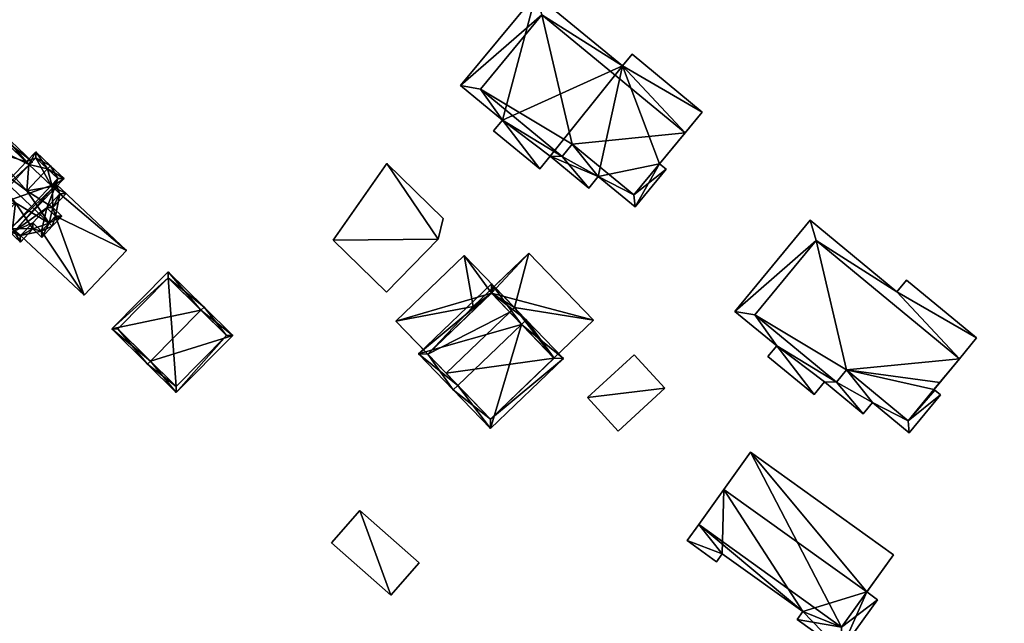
# Model space of a CAD drawing. Header units: inches. Extents: x 2685601 to 2690022, y 1235992 to 1239010.
# Tile 280 of 390: x 2689146 to 2689258, y 1237500 to 1237568. Entities that reach past the tile are written whole.
import ezdxf

# ---------------------------------------------------------------- set-up
doc = ezdxf.new("R2010")
doc.units = ezdxf.units.IN
doc.header["$MEASUREMENT"] = 0
doc.layers.add('Gebaeude Einzelhaus', color=10, linetype='Continuous')

msp = doc.modelspace()

# ---------------------------------------------------------------- meshes
at = {"layer": 'Gebaeude Einzelhaus'}
mesh = msp.add_polyface(dxfattribs=at)
corners = [(2689264.96, 1237549.711, 478.427), (2689271.829, 1237549.365, 478.427), (2689271.812, 1237550.886, 478.427), (2689267.484, 1237546.223, 478.427), (2689261.206, 1237567.728, 480.17), (2689264.315, 1237549.6, 480.17), (2689275.358, 1237551.494, 480.17), (2689272.248, 1237569.623, 480.17), (2689252.514, 1237583.625, 473.912), (2689254.954, 1237569.399, 473.912), (2689260.749, 1237570.393, 473.674), (2689259.451, 1237584.815, 473.627), (2689261.891, 1237570.59, 473.627), (2689260.749, 1237570.394, 478.463), (2689261.206, 1237567.728, 478.463), (2689272.248, 1237569.623, 478.463), (2689271.791, 1237572.288, 478.463), (2689271.829, 1237549.365, 468.033), (2689267.484, 1237546.223, 468.033), (2689271.812, 1237550.886, 468.033), (2689264.96, 1237549.711, 468.033), (2689269.646, 1237554.86, 468.033), (2689264.125, 1237550.865, 468.033), (2689271.801, 1237551.881, 468.033), (2689261.206, 1237567.728, 468.033), (2689264.315, 1237549.6, 468.033), (2689275.358, 1237551.494, 468.033), (2689272.248, 1237569.623, 468.033), (2689254.954, 1237569.399, 468.033), (2689252.514, 1237583.625, 468.033), (2689260.749, 1237570.393, 468.033), (2689259.451, 1237584.815, 468.033), (2689261.891, 1237570.59, 468.033), (2689271.791, 1237572.288, 468.033)]
mesh.append_faces([[corners[k] for k in face] for face in [(13, 15, 16), (13, 14, 15), (8, 10, 11), (11, 10, 12), (8, 9, 10), (4, 6, 7), (4, 5, 6), (3, 1, 0), (0, 1, 2)]], dxfattribs={"color": 13})
mesh.append_faces([[corners[k] for k in face] for face in [(27, 32, 33), (27, 24, 32), (32, 24, 30), (16, 12, 13), (13, 12, 10), (16, 33, 12), (12, 33, 32), (15, 27, 16), (16, 27, 33), (14, 10, 24), (24, 10, 30), (14, 13, 10), (30, 31, 32), (28, 29, 30), (30, 29, 31), (8, 11, 29), (29, 11, 31), (32, 31, 12), (12, 31, 11), (9, 28, 10), (10, 28, 30), (9, 8, 28), (28, 8, 29), (25, 22, 20), (21, 26, 23), (23, 26, 19), (21, 27, 26), (25, 24, 22), (22, 24, 21), (21, 24, 27), (15, 26, 27), (7, 6, 15), (15, 6, 26), (26, 2, 19), (0, 25, 20), (2, 5, 0), (0, 5, 25), (26, 6, 2), (2, 6, 5), (14, 5, 4), (14, 25, 5), (14, 24, 25), (15, 14, 7), (7, 14, 4), (17, 20, 19), (19, 20, 23), (23, 20, 21), (21, 20, 22), (17, 18, 20), (18, 3, 20), (20, 3, 0), (2, 1, 19), (19, 1, 17), (1, 3, 17), (17, 3, 18)]], dxfattribs={"color": 41})
mesh = msp.add_polyface(dxfattribs=at)
corners = [(2689214.569, 1237562.761, 480.142), (2689223.594, 1237557.535, 480.142), (2689215.655, 1237564.08, 480.142), (2689221.644, 1237555.171, 480.142), (2689205.42, 1237568.548, 480.142), (2689204.743, 1237570.861, 480.142), (2689196.226, 1237560.533, 480.142), (2689198.489, 1237560.14, 480.142), (2689200.973, 1237556.62, 480.142), (2689205.206, 1237551.105, 480.142), (2689199.979, 1237555.415, 480.142), (2689206.386, 1237552.536, 480.142), (2689207.736, 1237552.516, 480.142), (2689210.761, 1237548.93, 480.142), (2689211.825, 1237550.221, 480.142), (2689215.86, 1237548.155, 480.142), (2689215.979, 1237546.796, 480.142), (2689208.884, 1237553.906, 480.142), (2689219.504, 1237551.071, 480.142), (2689218.763, 1237551.676, 480.142), (2689208.884, 1237553.906, 482.275), (2689221.644, 1237555.171, 482.275), (2689205.42, 1237568.548, 482.275), (2689215.86, 1237548.155, 482.275), (2689198.489, 1237560.14, 482.275), (2689207.736, 1237552.516, 482.275), (2689200.973, 1237556.62, 467.353), (2689196.226, 1237560.533, 467.353), (2689199.979, 1237555.415, 467.353), (2689205.206, 1237551.105, 467.353), (2689206.386, 1237552.536, 467.353), (2689210.761, 1237548.93, 467.353), (2689211.825, 1237550.221, 467.353), (2689215.979, 1237546.796, 467.353), (2689219.504, 1237551.071, 467.353), (2689218.763, 1237551.676, 467.353), (2689223.594, 1237557.535, 467.353), (2689215.655, 1237564.08, 467.353), (2689214.569, 1237562.761, 467.353), (2689204.743, 1237570.861, 467.353)]
mesh.append_faces([[corners[k] for k in face] for face in [(20, 24, 25), (20, 22, 24), (23, 21, 20), (20, 21, 22), (15, 18, 19), (15, 16, 18), (12, 14, 17), (17, 14, 15), (15, 14, 16), (12, 13, 14), (12, 11, 13), (7, 8, 12), (12, 8, 11), (11, 8, 9), (9, 8, 10), (4, 6, 7), (7, 6, 8), (4, 5, 6), (3, 0, 4), (4, 0, 5), (3, 1, 0), (0, 1, 2)]], dxfattribs={"color": 13})
mesh.append_faces([[corners[k] for k in face] for face in [(38, 26, 39), (39, 26, 27), (26, 29, 28), (38, 30, 26), (26, 30, 29), (38, 32, 30), (30, 32, 31), (38, 35, 32), (32, 35, 33), (33, 35, 34), (37, 36, 38), (38, 36, 35), (6, 5, 27), (27, 5, 39), (5, 0, 39), (39, 0, 38), (0, 2, 38), (38, 2, 37), (2, 1, 37), (37, 1, 36), (3, 36, 1), (3, 35, 36), (3, 19, 35), (19, 18, 35), (35, 18, 34), (18, 16, 34), (34, 16, 33), (16, 14, 33), (33, 14, 32), (14, 13, 32), (32, 13, 31), (13, 11, 31), (31, 11, 30), (11, 9, 30), (30, 9, 29), (9, 10, 29), (29, 10, 28), (10, 8, 28), (28, 8, 26), (8, 6, 26), (26, 6, 27), (17, 15, 20), (20, 15, 23), (12, 17, 25), (25, 17, 20), (7, 12, 24), (24, 12, 25), (4, 7, 22), (22, 7, 24), (3, 4, 21), (21, 4, 22), (19, 23, 15), (19, 21, 23), (19, 3, 21)]], dxfattribs={"color": 41})
mesh = msp.add_polyface(dxfattribs=at)
corners = [(2689149.993, 1237549.12, 474.674), (2689150.263, 1237548.865, 474.423), (2689151.35, 1237550.018, 474.423), (2689149.477, 1237551.097, 475.846), (2689149.819, 1237551.46, 475.846), (2689147.134, 1237548.611, 475.846), (2689145.496, 1237544.347, 474.673), (2689144.604, 1237542.861, 474.423), (2689145.765, 1237544.093, 474.423), (2689143.417, 1237544.668, 475.846), (2689143.074, 1237544.304, 475.846), (2689145.839, 1237547.237, 475.846), (2689147.349, 1237551.612, 474.674), (2689148.139, 1237553.044, 474.423), (2689147.053, 1237551.892, 474.423), (2689142.852, 1237546.841, 474.674), (2689142.555, 1237547.121, 474.423), (2689141.394, 1237545.889, 474.423), (2689144.583, 1237543.568, 474.761), (2689145.401, 1237544.436, 474.761), (2689142.1, 1237545.91, 474.731), (2689142.919, 1237546.778, 474.731), (2689150.644, 1237549.996, 474.76), (2689149.9, 1237549.208, 474.761), (2689148.16, 1237552.338, 474.731), (2689147.416, 1237551.549, 474.731), (2689150.095, 1237546.708, 475.521), (2689151.594, 1237548.298, 474.423), (2689150.243, 1237549.571, 474.423), (2689149.9, 1237549.208, 474.674), (2689142.17, 1237554.179, 475.521), (2689140.44, 1237553.625, 476.32), (2689149.649, 1237544.944, 476.32), (2689147.759, 1237551.913, 474.423), (2689147.416, 1237551.549, 474.674), (2689143.669, 1237555.769, 474.423), (2689141.168, 1237555.124, 475.521), (2689140.076, 1237553.968, 476.32), (2689151.103, 1237545.758, 475.521), (2689150.013, 1237544.601, 476.32), (2689145.059, 1237544.073, 474.423), (2689146.41, 1237542.799, 474.423), (2689145.401, 1237544.436, 474.673), (2689147.818, 1237544.293, 475.452), (2689148.825, 1237543.341, 475.452), (2689138.89, 1237552.708, 475.452), (2689139.891, 1237551.763, 475.452), (2689138.485, 1237550.27, 474.423), (2689142.575, 1237546.414, 474.423), (2689142.919, 1237546.778, 474.674), (2689146.389, 1237543.506, 474.674), (2689147.796, 1237545, 475.703), (2689148.805, 1237544.049, 475.703), (2689150.396, 1237545.736, 475.773), (2689149.389, 1237546.686, 475.772), (2689150.888, 1237548.276, 474.674), (2689143.69, 1237555.063, 474.674), (2689142.191, 1237553.473, 475.772), (2689141.189, 1237554.418, 475.772), (2689139.191, 1237550.291, 474.674), (2689139.596, 1237552.729, 475.703), (2689140.598, 1237551.784, 475.703), (2689142.919, 1237546.778, 465.686), (2689142.555, 1237547.121, 465.686), (2689142.1, 1237545.91, 465.686), (2689144.583, 1237543.568, 465.686), (2689145.401, 1237544.436, 465.686), (2689145.765, 1237544.093, 465.686), (2689150.124, 1237548.997, 472.243), (2689150.263, 1237548.865, 472.243), (2689149.9, 1237549.208, 465.686), (2689150.124, 1237548.997, 465.686), (2689150.644, 1237549.996, 465.686), (2689148.16, 1237552.338, 465.686), (2689147.416, 1237551.549, 465.686), (2689147.053, 1237551.892, 465.686), (2689150.263, 1237548.865, 465.686), (2689146.389, 1237543.506, 465.686), (2689146.435, 1237543.555, 472.243), (2689147.796, 1237545, 472.243), (2689146.435, 1237543.555, 465.686), (2689148.805, 1237544.049, 472.243), (2689150.396, 1237545.736, 472.243), (2689149.389, 1237546.686, 472.243), (2689150.888, 1237548.276, 472.243), (2689143.69, 1237555.063, 465.686), (2689142.191, 1237553.473, 465.686), (2689141.189, 1237554.418, 465.686), (2689139.596, 1237552.729, 465.686), (2689140.598, 1237551.784, 465.686), (2689139.191, 1237550.291, 465.686), (2689149.389, 1237546.686, 465.686), (2689147.796, 1237545, 465.686), (2689150.888, 1237548.276, 465.686), (2689148.805, 1237544.049, 465.686), (2689150.396, 1237545.736, 465.686)]
mesh.append_faces([[corners[k] for k in face] for face in [(60, 37, 31), (60, 45, 37), (59, 46, 61), (61, 46, 60), (60, 46, 45), (59, 47, 46), (49, 48, 15), (15, 48, 59), (59, 48, 47), (30, 58, 36), (36, 58, 37), (37, 58, 31), (30, 57, 58), (35, 56, 30), (30, 56, 57), (35, 33, 56), (56, 33, 12), (12, 33, 34), (28, 0, 29), (26, 55, 27), (27, 55, 28), (28, 55, 0), (26, 54, 55), (39, 53, 38), (38, 53, 26), (26, 53, 54), (39, 32, 53), (43, 52, 44), (44, 52, 39), (39, 52, 32), (43, 51, 52), (41, 50, 43), (43, 50, 51), (41, 40, 50), (50, 40, 6), (6, 40, 42), (15, 48, 49), (15, 47, 48), (11, 46, 15), (15, 46, 47), (11, 31, 46), (46, 31, 45), (45, 31, 37), (11, 32, 31), (32, 44, 39), (6, 43, 11), (11, 43, 32), (32, 43, 44), (6, 41, 43), (42, 40, 6), (6, 40, 41), (26, 32, 38), (38, 32, 39), (31, 36, 37), (31, 30, 36), (30, 12, 35), (35, 12, 33), (33, 12, 34), (26, 5, 32), (32, 5, 31), (31, 5, 30), (30, 5, 12), (29, 0, 28), (28, 0, 27), (27, 0, 26), (26, 0, 5), (4, 24, 13), (13, 24, 14), (14, 24, 12), (12, 24, 25), (4, 3, 24), (2, 22, 4), (4, 22, 3), (22, 0, 23), (2, 1, 22), (22, 1, 0), (17, 20, 10), (10, 20, 9), (20, 15, 21), (17, 16, 20), (20, 16, 15), (10, 18, 7), (7, 18, 8), (8, 18, 6), (6, 18, 19), (10, 9, 18), (15, 9, 11), (15, 17, 9), (9, 17, 10), (15, 16, 17), (3, 12, 5), (4, 13, 3), (3, 13, 12), (12, 13, 14), (9, 6, 11), (10, 7, 9), (9, 7, 6), (6, 7, 8), (0, 3, 5), (0, 2, 3), (3, 2, 4), (0, 1, 2)]], dxfattribs={"color": 13})
mesh.append_faces([[corners[k] for k in face] for face in [(92, 91, 94), (94, 91, 95), (91, 76, 93), (77, 67, 80), (80, 67, 92), (92, 67, 91), (91, 67, 76), (86, 89, 87), (87, 89, 88), (86, 63, 89), (89, 63, 90), (86, 75, 63), (86, 85, 75), (59, 16, 15), (59, 90, 16), (16, 90, 63), (59, 89, 90), (59, 61, 89), (61, 60, 89), (89, 60, 88), (60, 87, 88), (31, 58, 60), (60, 58, 87), (58, 57, 87), (87, 57, 86), (57, 56, 86), (86, 56, 85), (12, 14, 56), (56, 14, 85), (85, 14, 75), (55, 1, 0), (55, 84, 1), (1, 84, 69), (83, 55, 54), (83, 84, 55), (82, 54, 53), (82, 83, 54), (53, 52, 82), (82, 52, 81), (53, 32, 52), (79, 81, 51), (51, 81, 52), (78, 77, 80), (51, 50, 79), (79, 50, 78), (78, 50, 77), (6, 8, 50), (50, 8, 77), (77, 8, 67), (74, 63, 75), (74, 62, 63), (62, 66, 64), (64, 66, 65), (66, 71, 67), (67, 71, 76), (72, 70, 73), (73, 70, 74), (74, 70, 62), (62, 70, 66), (66, 70, 71), (34, 12, 25), (34, 14, 12), (34, 74, 14), (14, 74, 75), (24, 34, 25), (24, 73, 34), (34, 73, 74), (24, 72, 73), (3, 22, 24), (24, 22, 72), (29, 22, 23), (29, 72, 22), (29, 70, 72), (29, 68, 70), (70, 68, 71), (29, 1, 68), (68, 1, 69), (29, 0, 1), (29, 23, 0), (42, 6, 19), (42, 8, 6), (42, 66, 8), (8, 66, 67), (18, 42, 19), (18, 65, 42), (42, 65, 66), (9, 20, 18), (18, 20, 65), (65, 20, 64), (49, 20, 21), (49, 64, 20), (49, 62, 64), (15, 49, 21), (15, 16, 49), (49, 16, 62), (62, 16, 63)]], dxfattribs={"color": 41})
mesh = msp.add_polyface(dxfattribs=at)
corners = [(2689193.709, 1237543.126, 473.458), (2689181.81, 1237543.011, 473.458), (2689187.85, 1237537.12, 473.458), (2689187.895, 1237551.705, 473.458), (2689194.279, 1237545.479, 473.458), (2689194.279, 1237545.479, 467.602), (2689193.709, 1237543.126, 467.602), (2689187.895, 1237551.705, 467.602), (2689181.81, 1237543.011, 467.602), (2689187.85, 1237537.12, 467.602)]
mesh.append_faces([[corners[k] for k in face] for face in [(3, 0, 4), (3, 1, 0), (0, 1, 2)]], dxfattribs={"color": 13})
mesh.append_faces([[corners[k] for k in face] for face in [(5, 6, 7), (7, 6, 8), (8, 6, 9), (0, 2, 6), (6, 2, 9), (2, 1, 9), (9, 1, 8), (1, 3, 8), (8, 3, 7), (3, 4, 7), (7, 4, 5), (4, 0, 5), (5, 0, 6)]], dxfattribs={"color": 41})
mesh = msp.add_polyface(dxfattribs=at)
corners = [(2689153.623, 1237536.78, 472.243), (2689150.396, 1237545.736, 472.243), (2689148.805, 1237544.049, 472.243), (2689158.416, 1237541.865, 472.243), (2689150.888, 1237548.276, 472.243), (2689149.389, 1237546.686, 472.243), (2689146.435, 1237543.555, 472.243), (2689147.796, 1237545, 472.243), (2689150.466, 1237549.36, 472.243), (2689150.263, 1237548.865, 472.243), (2689150.124, 1237548.997, 472.243), (2689150.466, 1237549.36, 465.686), (2689158.416, 1237541.865, 465.686), (2689150.124, 1237548.997, 465.686), (2689146.435, 1237543.555, 465.686), (2689153.623, 1237536.78, 465.686), (2689148.805, 1237544.049, 465.686), (2689147.796, 1237545, 465.686), (2689150.396, 1237545.736, 465.686), (2689150.888, 1237548.276, 465.686), (2689149.389, 1237546.686, 465.686), (2689150.263, 1237548.865, 465.686)]
mesh.append_faces([[corners[k] for k in face] for face in [(4, 8, 9), (9, 8, 10), (4, 3, 8), (0, 2, 6), (6, 2, 7), (5, 1, 4), (4, 1, 3), (3, 1, 0), (0, 1, 2)]], dxfattribs={"color": 13})
mesh.append_faces([[corners[k] for k in face] for face in [(11, 21, 13), (12, 19, 11), (11, 19, 21), (15, 18, 12), (12, 18, 19), (19, 18, 20), (15, 16, 18), (15, 14, 16), (16, 14, 17), (3, 0, 12), (12, 0, 15), (15, 0, 14), (14, 0, 6), (10, 8, 13), (13, 8, 11), (8, 3, 11), (11, 3, 12)]], dxfattribs={"color": 41})
mesh = msp.add_polyface(dxfattribs=at)
corners = [(2689239.936, 1237528.334, 482.56), (2689252.696, 1237529.599, 482.56), (2689236.473, 1237542.975, 482.56), (2689246.913, 1237522.583, 482.56), (2689229.541, 1237534.568, 482.56), (2689238.789, 1237526.944, 482.56), (2689254.646, 1237531.963, 480.426), (2689246.708, 1237538.508, 480.426), (2689245.621, 1237537.189, 480.426), (2689236.473, 1237542.975, 480.427), (2689235.795, 1237545.289, 480.427), (2689252.696, 1237529.599, 480.426), (2689227.279, 1237534.96, 480.426), (2689229.541, 1237534.568, 480.426), (2689232.025, 1237531.048, 480.426), (2689236.259, 1237525.533, 480.426), (2689231.031, 1237529.843, 480.426), (2689237.439, 1237526.964, 480.426), (2689238.789, 1237526.944, 480.426), (2689241.814, 1237523.358, 480.426), (2689242.878, 1237524.649, 480.426), (2689246.913, 1237522.583, 480.426), (2689247.031, 1237521.224, 480.426), (2689239.936, 1237528.334, 480.426), (2689250.556, 1237525.499, 480.426), (2689249.915, 1237526.023, 480.426), (2689249.815, 1237526.104, 480.426), (2689250.468, 1237526.895, 467.358), (2689249.815, 1237526.104, 467.358), (2689252.696, 1237529.599, 467.358), (2689246.913, 1237522.583, 467.358), (2689239.936, 1237528.334, 467.358), (2689229.541, 1237534.568, 467.358), (2689238.789, 1237526.944, 467.358), (2689236.473, 1237542.975, 467.358), (2689245.621, 1237537.189, 467.358), (2689246.708, 1237538.508, 467.358), (2689235.795, 1237545.289, 467.358), (2689227.279, 1237534.96, 467.358), (2689232.025, 1237531.048, 467.358), (2689231.031, 1237529.843, 467.358), (2689236.259, 1237525.533, 467.358), (2689237.439, 1237526.964, 467.358), (2689241.814, 1237523.358, 467.358), (2689242.878, 1237524.649, 467.358), (2689247.031, 1237521.224, 467.358), (2689250.556, 1237525.499, 467.358), (2689249.915, 1237526.023, 467.358), (2689254.646, 1237531.963, 467.358)]
mesh.append_faces([[corners[k] for k in face] for face in [(21, 25, 26), (21, 24, 25), (21, 22, 24), (18, 20, 23), (23, 20, 21), (21, 20, 22), (18, 19, 20), (18, 17, 19), (13, 14, 18), (18, 14, 17), (17, 14, 15), (15, 14, 16), (9, 12, 13), (13, 12, 14), (9, 10, 12), (6, 8, 11), (11, 8, 9), (9, 8, 10), (6, 7, 8), (0, 4, 5), (0, 2, 4), (3, 1, 0), (0, 1, 2)]], dxfattribs={"color": 13})
mesh.append_faces([[corners[k] for k in face] for face in [(46, 30, 47), (47, 30, 28), (34, 35, 29), (29, 35, 48), (48, 35, 36), (34, 37, 35), (32, 38, 34), (34, 38, 37), (33, 39, 32), (32, 39, 38), (39, 41, 40), (33, 42, 39), (39, 42, 41), (33, 43, 42), (30, 44, 31), (31, 44, 33), (33, 44, 43), (46, 45, 30), (30, 45, 44), (7, 6, 36), (36, 6, 48), (11, 48, 6), (11, 29, 48), (26, 25, 28), (28, 25, 47), (25, 24, 47), (47, 24, 46), (24, 22, 46), (46, 22, 45), (22, 20, 45), (45, 20, 44), (20, 19, 44), (44, 19, 43), (19, 17, 43), (43, 17, 42), (17, 15, 42), (42, 15, 41), (15, 16, 41), (41, 16, 40), (16, 14, 40), (40, 14, 39), (14, 12, 39), (39, 12, 38), (12, 10, 38), (38, 10, 37), (10, 8, 37), (37, 8, 35), (8, 7, 35), (35, 7, 36), (28, 31, 27), (27, 31, 29), (29, 31, 34), (34, 31, 32), (32, 31, 33), (28, 30, 31), (3, 0, 21), (21, 0, 23), (18, 23, 5), (5, 23, 0), (5, 4, 18), (18, 4, 13), (4, 2, 13), (13, 2, 9), (2, 1, 9), (9, 1, 11), (11, 27, 29), (1, 26, 11), (11, 26, 27), (27, 26, 28), (1, 3, 26), (26, 3, 21)]], dxfattribs={"color": 41})
mesh = msp.add_polyface(dxfattribs=at)
corners = [(2689192.53, 1237530.123, 473.245), (2689188.906, 1237533.856, 473.245), (2689194.586, 1237527.949, 473.245), (2689197.676, 1237535.524, 473.245), (2689196.651, 1237541.304, 473.245), (2689194.604, 1237527.966, 473.245), (2689197.902, 1237535.289, 473.245), (2689200.032, 1237537.79, 473.245), (2689199.718, 1237537.035, 474.193), (2689203.954, 1237541.56, 474.193), (2689197.676, 1237535.524, 474.193), (2689211.266, 1237533.956, 474.193), (2689197.902, 1237535.289, 474.193), (2689206.805, 1237529.666, 474.193), (2689188.906, 1237533.856, 467.614), (2689196.651, 1237541.304, 467.614), (2689194.586, 1237527.949, 467.614), (2689194.604, 1237527.966, 467.614), (2689200.032, 1237537.79, 467.614), (2689199.718, 1237537.035, 467.614), (2689202.333, 1237535.398, 467.614), (2689201.792, 1237534.878, 467.614), (2689192.53, 1237530.123, 467.614), (2689203.954, 1237541.56, 467.614), (2689206.805, 1237529.666, 467.614), (2689211.266, 1237533.956, 467.614)]
mesh.append_faces([[corners[k] for k in face] for face in [(11, 8, 13), (8, 10, 12), (11, 9, 8), (8, 9, 10), (4, 3, 7), (3, 0, 6), (0, 2, 5), (4, 1, 3), (3, 1, 0), (0, 1, 2)]], dxfattribs={"color": 13})
mesh.append_faces([[corners[k] for k in face] for face in [(21, 20, 24), (24, 20, 25), (25, 20, 23), (23, 20, 18), (9, 11, 23), (23, 11, 25), (25, 11, 24), (24, 11, 13), (3, 6, 10), (10, 6, 12), (10, 7, 3), (7, 23, 18), (10, 9, 7), (7, 9, 23), (14, 22, 16), (16, 22, 17), (14, 19, 22), (19, 20, 21), (19, 18, 20), (14, 15, 19), (19, 15, 18), (15, 7, 18), (15, 4, 7), (5, 2, 17), (17, 2, 16), (2, 1, 16), (16, 1, 14), (1, 4, 14), (14, 4, 15)]], dxfattribs={"color": 41})
mesh = msp.add_polyface(dxfattribs=at)
corners = [(2689161.151, 1237529.333, 477.49), (2689164.053, 1237525.765, 475.302), (2689170.446, 1237532.239, 475.302), (2689160.799, 1237528.977, 477.49), (2689166.841, 1237535.096, 477.49), (2689167.192, 1237535.451, 477.49), (2689163.139, 1237539.454, 474.763), (2689156.746, 1237532.98, 474.763), (2689169.739, 1237532.234, 475.541), (2689163.143, 1237538.747, 475.002), (2689157.453, 1237532.984, 475.002), (2689164.048, 1237526.472, 475.541), (2689169.739, 1237532.234, 466.921), (2689163.143, 1237538.747, 466.921), (2689157.453, 1237532.984, 466.921), (2689164.048, 1237526.472, 466.921)]
mesh.append_faces([[corners[k] for k in face] for face in [(1, 11, 8), (0, 11, 3), (10, 0, 3), (3, 11, 1), (9, 10, 7), (7, 10, 3), (6, 9, 7), (4, 9, 5), (8, 4, 5), (5, 9, 6), (1, 8, 2), (2, 8, 5), (4, 7, 0), (0, 7, 3), (5, 6, 4), (4, 6, 7), (0, 2, 4), (4, 2, 5), (3, 1, 0), (0, 1, 2)]], dxfattribs={"color": 13})
mesh.append_faces([[corners[k] for k in face] for face in [(13, 15, 14), (12, 15, 13), (8, 15, 12), (11, 15, 8), (14, 15, 0), (0, 15, 11), (10, 14, 0), (13, 14, 9), (9, 14, 10), (12, 13, 4), (4, 13, 9), (8, 12, 4)]], dxfattribs={"color": 41})
mesh = msp.add_polyface(dxfattribs=at)
corners = [(2689195.938, 1237526.579, 482.346), (2689191.47, 1237530.144, 476.09), (2689195.398, 1237526.06, 482.346), (2689203.126, 1237533.491, 482.346), (2689199.739, 1237538.095, 476.09), (2689203.666, 1237534.01, 482.346), (2689207.878, 1237529.631, 476.09), (2689199.609, 1237521.68, 476.09), (2689192.53, 1237530.123, 476.918), (2689199.718, 1237537.035, 476.918), (2689199.63, 1237522.74, 476.862), (2689206.818, 1237529.653, 476.863), (2689206.805, 1237529.666, 474.193), (2689206.818, 1237529.653, 467.614), (2689206.805, 1237529.666, 467.614), (2689199.718, 1237537.035, 474.193), (2689197.902, 1237535.289, 474.193), (2689192.53, 1237530.123, 473.245), (2689197.902, 1237535.289, 473.245), (2689194.604, 1237527.966, 473.245), (2689199.63, 1237522.74, 467.614), (2689194.604, 1237527.966, 467.614), (2689201.792, 1237534.878, 467.614), (2689192.53, 1237530.123, 467.614), (2689199.718, 1237537.035, 467.614)]
mesh.append_faces([[corners[k] for k in face] for face in [(3, 9, 5), (11, 3, 5), (5, 9, 4), (6, 10, 11), (6, 11, 5), (7, 10, 6), (0, 10, 2), (8, 0, 2), (2, 10, 7), (9, 8, 1), (4, 9, 1), (1, 8, 2), (7, 0, 2), (7, 3, 0), (7, 6, 3), (3, 6, 5), (4, 3, 5), (4, 1, 3), (3, 1, 0), (0, 1, 2)]], dxfattribs={"color": 13})
mesh.append_faces([[corners[k] for k in face] for face in [(22, 23, 24), (14, 21, 22), (22, 21, 23), (14, 20, 21), (14, 13, 20), (11, 10, 13), (13, 10, 20), (20, 19, 21), (19, 8, 17), (19, 0, 8), (20, 10, 19), (19, 10, 0), (16, 9, 15), (16, 8, 9), (18, 17, 16), (16, 17, 8), (9, 12, 15), (12, 13, 14), (9, 11, 12), (12, 11, 13), (9, 3, 11)]], dxfattribs={"color": 41})
mesh = msp.add_polyface(dxfattribs=at)
corners = [(2689219.369, 1237526.251, 474.418), (2689210.598, 1237525.199, 474.418), (2689214.086, 1237521.4, 474.418), (2689215.881, 1237530.05, 474.418), (2689210.598, 1237525.199, 468.059), (2689215.881, 1237530.05, 468.059), (2689214.086, 1237521.4, 468.059), (2689219.369, 1237526.251, 468.059)]
mesh.append_faces([[corners[k] for k in face] for face in [(3, 1, 0), (0, 1, 2)]], dxfattribs={"color": 13})
mesh.append_faces([[corners[k] for k in face] for face in [(4, 7, 6), (4, 5, 7), (3, 0, 5), (5, 0, 7), (0, 2, 7), (7, 2, 6), (2, 1, 6), (6, 1, 4), (1, 3, 4), (4, 3, 5)]], dxfattribs={"color": 41})
mesh = msp.add_polyface(dxfattribs=at)
corners = [(2689223.188, 1237510.828, 478.152), (2689225.863, 1237507.506, 478.152), (2689234.966, 1237500.971, 478.152), (2689221.875, 1237508.999, 478.152), (2689225.214, 1237506.603, 478.152), (2689239.365, 1237499.215, 478.152), (2689234.318, 1237500.068, 478.152), (2689239.283, 1237496.504, 478.152), (2689243.446, 1237502.304, 478.152), (2689242.216, 1237503.187, 478.152), (2689239.365, 1237499.215, 480.711), (2689245.243, 1237507.404, 480.711), (2689229.065, 1237519.015, 480.711), (2689223.188, 1237510.828, 480.711), (2689225.214, 1237506.603, 467.392), (2689221.875, 1237508.999, 467.392), (2689225.863, 1237507.506, 467.392), (2689234.966, 1237500.971, 467.392), (2689234.318, 1237500.068, 467.392), (2689239.283, 1237496.504, 467.392), (2689243.446, 1237502.304, 467.392), (2689242.216, 1237503.187, 467.392), (2689223.188, 1237510.828, 467.392), (2689226.039, 1237514.799, 478.152), (2689226.039, 1237514.799, 467.392), (2689229.065, 1237519.015, 467.392), (2689245.243, 1237507.404, 467.392)]
mesh.append_faces([[corners[k] for k in face] for face in [(10, 12, 13), (10, 11, 12), (5, 8, 9), (5, 7, 8), (5, 6, 7), (0, 2, 5), (5, 2, 6), (4, 1, 3), (3, 1, 0), (0, 1, 2)]], dxfattribs={"color": 13})
mesh.append_faces([[corners[k] for k in face] for face in [(25, 21, 24), (25, 26, 21), (12, 11, 25), (25, 11, 26), (9, 10, 5), (9, 11, 10), (21, 26, 9), (9, 26, 11), (10, 13, 5), (5, 13, 0), (13, 23, 0), (23, 25, 24), (13, 12, 23), (23, 12, 25), (17, 19, 18), (17, 21, 19), (19, 21, 20), (17, 24, 21), (17, 16, 24), (24, 16, 22), (22, 16, 15), (15, 16, 14), (0, 15, 3), (0, 22, 15), (0, 23, 22), (22, 23, 24), (20, 21, 8), (8, 21, 9), (8, 7, 20), (20, 7, 19), (7, 6, 19), (19, 6, 18), (6, 2, 18), (18, 2, 17), (2, 1, 17), (17, 1, 16), (1, 4, 16), (16, 4, 14), (4, 3, 14), (14, 3, 15)]], dxfattribs={"color": 41})
mesh = msp.add_polyface(dxfattribs=at)
corners = [(2689184.828, 1237512.406, 473.327), (2689188.345, 1237502.826, 473.706), (2689191.558, 1237506.466, 473.327), (2689181.615, 1237508.766, 473.706), (2689184.828, 1237512.406, 467.438), (2689191.558, 1237506.466, 467.438), (2689181.615, 1237508.766, 467.438), (2689188.345, 1237502.826, 467.438)]
mesh.append_faces([[corners[k] for k in face] for face in [(3, 1, 0), (0, 1, 2)]], dxfattribs={"color": 13})
mesh.append_faces([[corners[k] for k in face] for face in [(4, 7, 6), (4, 5, 7), (2, 7, 5), (2, 1, 7), (1, 3, 7), (7, 3, 6), (3, 0, 6), (6, 0, 4), (0, 2, 4), (4, 2, 5)]], dxfattribs={"color": 41})

doc.saveas('drawing.dxf')
